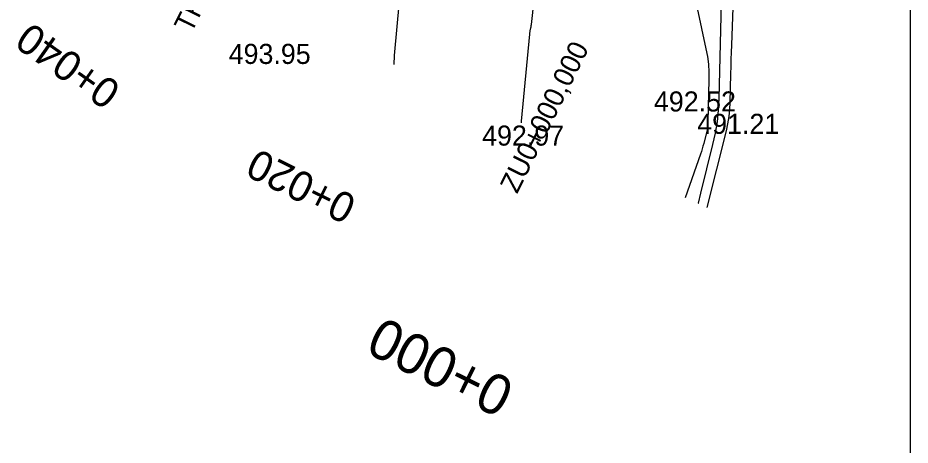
# Model space of a CAD drawing. Extents: x -636600 to -628587, y -1090963 to -1085869.
# Drawn here: x -629096.3 to -629007.3, y -1089376 to -1089333.5 of the extents above; entities that cross this region are included whole.
import ezdxf

# ---------------------------------------------------------------- set-up
doc = ezdxf.new("R2010")
doc.units = 0
for name, color, linetype in [('08_LEGENDA_HV', 7, 'Continuous'), ('Ex_Major Contours', 7, 'Continuous'), ('Ex_Minor Contours', 7, 'Continuous'), ('HEKTOMETRY100', 7, 'Continuous'), ('HEKTOMETRY20', 7, 'Continuous'), ('HL_BODY', 7, 'Continuous'), ('koty_vše', 7, 'Continuous')]:
    doc.layers.add(name, color=color, linetype=linetype)

msp = doc.modelspace()

# ---------------------------------------------------------------- linework, layer by layer
at = {"layer": '08_LEGENDA_HV'}
msp.add_line((-629007.268, -1089189.968), (-629007.268, -1089486.968), dxfattribs=at)
at = {"layer": 'Ex_Major Contours'}
msp.add_lwpolyline([(-629029.722, -1089326.836), (-629027.636, -1089336.542), (-629027.494, -1089337.31), (-629027.399, -1089338.083), (-629027.349, -1089338.859), (-629027.344, -1089339.64), (-629027.443, -1089343.781), (-629027.458, -1089344.059), (-629027.487, -1089344.335), (-629027.532, -1089344.609), (-629027.592, -1089344.881), (-629027.861, -1089345.965), (-629027.932, -1089346.234), (-629028.008, -1089346.503), (-629028.091, -1089346.769), (-629028.18, -1089347.033), (-629029.699, -1089351.378)], dxfattribs=at)
at = {"layer": 'Ex_Minor Contours'}
for points in [[(-629046.036, -1089343.908), (-629046.04, -1089343.858), (-629046.037, -1089343.767), (-629045.211, -1089335.086), (-629045.203, -1089335.005), (-629045.192, -1089334.924), (-629045.179, -1089334.843), (-629045.163, -1089334.763), (-629045.099, -1089334.442), (-629045.083, -1089334.362), (-629045.07, -1089334.281), (-629045.058, -1089334.201), (-629045.048, -1089334.119), (-629043.837, -1089323.155)], [(-629024.754, -1089326.756), (-629025.099, -1089336.166), (-629025.124, -1089336.881), (-629025.147, -1089337.595), (-629025.168, -1089338.31), (-629025.186, -1089339.025), (-629025.254, -1089341.884), (-629025.291, -1089342.596), (-629025.366, -1089343.303), (-629025.481, -1089344.005), (-629025.634, -1089344.702), (-629027.541, -1089352.365)], [(-629028.412, -1089351.966), (-629028.396, -1089351.91), (-629028.141, -1089350.933), (-629026.937, -1089346.094), (-629026.686, -1089344.956), (-629026.5, -1089343.81), (-629026.376, -1089342.655), (-629026.317, -1089341.491), (-629026.021, -1089329.133)], [(-629058.737, -1089338.099), (-629058.706, -1089337.206), (-629058.191, -1089331.796)]]:
    msp.add_lwpolyline(points, dxfattribs=at)

# ---------------------------------------------------------------- texts
at = {"layer": 'HEKTOMETRY100'}
msp.add_text('0+000', height=4, rotation=153.71196, dxfattribs=at).set_placement((-629046.503, -1089369.805))
at = {"layer": 'HEKTOMETRY20'}
for s, rotation, p in [('0+040', 144.84271, (-629085.818, -1089340.271)), ('0+020', 153.71196, (-629062.306, -1089351.403))]:
    msp.add_text(s, height=3, rotation=rotation, dxfattribs=at).set_placement(p)
at = {"layer": 'HL_BODY'}
for s, p in [('TK0+037,678', (-629078.968, -1089335.059)), ('ZU0+000,000', (-629046.473, -1089351.059))]:
    msp.add_text(s, height=2, rotation=63.71196, dxfattribs=at).set_placement(p)
at = {"layer": 'koty_vše'}
for s, p in [('493.95', (-629075.246, -1089338.047)), ('492.52', (-629032.828, -1089342.787)), ('491.21', (-629028.505, -1089345.017)), ('492.97', (-629049.966, -1089346.187))]:
    msp.add_text(s, height=2, dxfattribs=at).set_placement(p)

doc.saveas('drawing.dxf')
